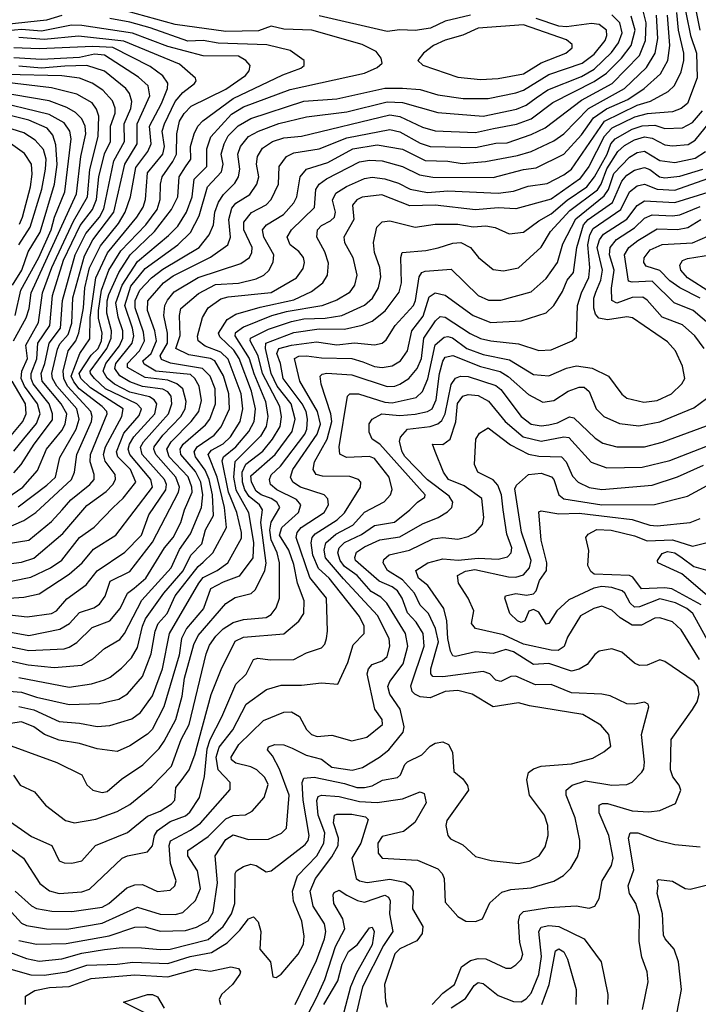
# Model space of a CAD drawing. Extents: x 1308313 to 1441400, y 959662 to 1036319.
# Tile 517 of 656: x 1396168 to 1398858, y 986436 to 990337. Entities that reach past the tile are written whole.
import ezdxf

# ---------------------------------------------------------------- set-up
doc = ezdxf.new("R2010")
doc.units = 0

msp = doc.modelspace()

# ---------------------------------------------------------------- linework, layer by layer
at = {"layer": '0CON10XD'}
for points in [[(1398792.3, 990445), (1398826.9, 990275), (1398850.2, 990205), (1398852.9, 990107.1), (1398815.3, 990005), (1398790, 989985), (1398755, 989972), (1398655, 989963.8), (1398605, 989951.1), (1398515, 989907), (1398485.2, 989874.8), (1398423.3, 989755), (1398387.4, 989705), (1398275, 989625.5), (1398135, 989587.8), (1398065, 989591.5), (1397975, 989584.2), (1397815, 989602.3), (1397715, 989599.5), (1397603.7, 989643.7), (1397525, 989634), (1397505, 989623.3), (1397487.7, 989602.3), (1397492.2, 989545), (1397452.5, 989475), (1397455.7, 989455), (1397488.1, 989395), (1397504.2, 989325), (1397495.3, 989285), (1397474.1, 989255), (1397424.6, 989225.4), (1397366.3, 989203.7), (1397225, 989179.7), (1397166.4, 989163.6), (1397055, 989119.2), (1397022.6, 989095), (1397021.4, 989085), (1397078.4, 988995), (1397096.3, 988935), (1397141.9, 988825), (1397152.3, 988765), (1397144.5, 988725.5), (1397122.9, 988687.1), (1397020.9, 988585), (1397015.6, 988525), (1397025, 988474.4), (1397074.9, 988385), (1397095.5, 988265), (1397092.7, 988205), (1397038.2, 988131.8), (1396975, 988108.8), (1396925, 988082.3), (1396897, 988005), (1396830, 987925), (1396809.6, 987885), (1396800, 987820), (1396739.1, 987615), (1396693.5, 987525), (1396675, 987506.5), (1396605, 987460.6), (1396555, 987437.8), (1396475, 987448.6), (1396405, 987469.6), (1396325, 987482.1), (1396267.3, 987505), (1396225, 987535.2), (1396175.8, 987555), (1396115, 987545.9)], [(1398865, 990296.2), (1398837, 990435)], [(1396105.4, 988044.6), (1396185, 988049.2), (1396245, 988062.9), (1396365, 988140.5), (1396416.5, 988185), (1396460.9, 988239.1), (1396549.7, 988295), (1396695.2, 988485), (1396688.4, 988515), (1396604.9, 988614.9), (1396598.9, 988635), (1396602.9, 988655), (1396620.1, 988685), (1396704.3, 988775), (1396711.5, 988815), (1396701.1, 988831.1), (1396683.1, 988843.1), (1396605, 988861.4), (1396543.7, 988893.7), (1396515, 988916.7), (1396499, 988945), (1396510, 988975), (1396563.3, 989045), (1396576.5, 989075), (1396577.1, 989105), (1396558.6, 989158.6), (1396549.6, 989215), (1396575.1, 989284.9), (1396635, 989379.6), (1396757.9, 989482.1), (1396795, 989518.9), (1396829.6, 989575), (1396851.5, 989635), (1396859.4, 989705), (1396909.4, 989755), (1396910.5, 989825), (1396926.5, 989873.5), (1397007.6, 989962.4), (1397055, 989992.2), (1397239.8, 990060.2), (1397535.2, 990124.8), (1397585, 990147.8), (1397604.2, 990165), (1397601.4, 990185), (1397581.2, 990211.2), (1397525, 990239.2), (1397326, 990295), (1397215, 990299.3), (1397165, 990312), (1397115, 990293.6), (1396985, 990290.4), (1396785, 990318.6), (1396555, 990381)], [(1396754.3, 989055), (1396753.5, 989095), (1396739.6, 989165), (1396743.6, 989205), (1396754.2, 989225.8), (1396780.6, 989259.4), (1396875, 989315.7), (1397045, 989371.6), (1397079.1, 989395), (1397088.9, 989415), (1397089.8, 989435), (1397056.7, 989505), (1397056.3, 989535), (1397086.8, 989573.2), (1397145, 989603.3), (1397165.2, 989624.8), (1397193.5, 989685), (1397196.2, 989755), (1397225.4, 989795), (1397255, 989809), (1397355, 989825.8), (1397465, 989868.6), (1397635, 989901.5), (1397675, 989892.7), (1397755, 989848.5), (1397794.9, 989834.9), (1397975, 989830.7), (1398055, 989847.3), (1398100.3, 989849.7), (1398195, 989881.7), (1398250.9, 989909.1), (1398395, 990017.9), (1398515.9, 990085), (1398625, 990195.8), (1398648.6, 990255), (1398651, 990325), (1398635, 990388.4)], [(1396335, 990353.7), (1396275, 990335.1), (1396115, 990318), (1396046.4, 990326.4), (1395955, 990350.9)], [(1395955, 987999.6), (1396198.5, 987971.5), (1396294.8, 987985.2), (1396313.8, 987995), (1396355, 988043.1), (1396431.3, 988098.7), (1396475, 988154), (1396585, 988227.6), (1396651.5, 988295), (1396679.5, 988375), (1396747.6, 988475), (1396750.5, 988495), (1396741.8, 988515), (1396653.6, 988615), (1396647.1, 988643), (1396658.7, 988665), (1396758.7, 988775), (1396771.8, 988815), (1396769.3, 988845), (1396755, 988862.9), (1396735, 988873), (1396655, 988883.6), (1396605, 988902.1), (1396565.5, 988925.5), (1396545.6, 988955), (1396549.3, 988975), (1396613.8, 989055), (1396620.8, 989085), (1396614.9, 989115), (1396585.6, 989205), (1396608.5, 989281.5), (1396665, 989351.9), (1396795.7, 989445), (1396845.8, 989494.2), (1396879.5, 989560.5), (1396913.3, 989675), (1396967.7, 989735), (1396974.1, 989765), (1396966.7, 989805), (1396978.5, 989845), (1396995, 989876.7), (1397033.6, 989916.4), (1397084.5, 989945.5), (1397295, 990014.2), (1397425, 990023.3), (1397615, 990065.2), (1397685.5, 990065.5), (1397755, 990061), (1397825, 990039.6), (1397925.2, 990024.8), (1398025, 990025.2), (1398135, 990047), (1398165, 990057.8), (1398265, 990120.3), (1398397.2, 990165), (1398445, 990200.7), (1398488.2, 990255), (1398495.1, 990275), (1398493.7, 990295), (1398465, 990318.3), (1398435, 990321.8), (1398335, 990309.1), (1398305, 990310.9), (1398215, 990341.8)], [(1395965, 987940.7), (1396205, 987897.2), (1396327.1, 987923), (1396365.6, 987944.4), (1396405, 987988.8), (1396462.4, 988007.6), (1396485, 988021.6), (1396507.1, 988052.9), (1396527.4, 988112.6), (1396605, 988150.5), (1396695, 988266.5), (1396798.3, 988465), (1396802.2, 988485), (1396787.7, 988525), (1396708.4, 988615), (1396699.7, 988635), (1396701.9, 988645), (1396735, 988690.9), (1396807.4, 988765), (1396824.6, 988795), (1396828.4, 988825), (1396815.5, 988875), (1396791.1, 988895), (1396755, 988908.6), (1396665, 988919.1), (1396595, 988958.8), (1396595.4, 988975), (1396643.4, 989025), (1396663.5, 989065), (1396658.6, 989098.6), (1396626.5, 989195), (1396625.9, 989225), (1396643.9, 989266.1), (1396690.2, 989315), (1396735, 989348.7), (1396879, 989435), (1396919.4, 989485), (1396936.8, 989525), (1396941.9, 989575), (1396955.8, 989614.2), (1396975.9, 989644.1), (1397021, 989689), (1397035.6, 989715), (1397041, 989745), (1397033.1, 989805), (1397042.9, 989835), (1397074.7, 989875), (1397114.9, 989895.1), (1397195, 989925.4), (1397305, 989951.8), (1397465, 989971.6), (1397625, 990011.8), (1397685, 990009.1), (1397825, 989969.3), (1398004.5, 989954.5), (1398137.1, 989982.9), (1398175, 989998.8), (1398215, 990028.2), (1398261.2, 990058.8), (1398395, 990111.9), (1398445, 990140.7), (1398513.4, 990206.6), (1398541.6, 990245), (1398555.9, 990285), (1398546.8, 990325), (1398515, 990356)], [(1396075, 988100.3), (1396212, 988128), (1396290.4, 988165), (1396335, 988195.3), (1396405, 988285.7), (1396463.8, 988326.2), (1396538.4, 988405), (1396578.6, 988441.4), (1396628.3, 988505), (1396607.4, 988555), (1396557.2, 988605), (1396552, 988625), (1396581.4, 988698.6), (1396641.4, 988768.6), (1396650.8, 988795), (1396632.4, 988815), (1396508.8, 988875), (1396464.9, 988915), (1396448.8, 988935), (1396448.1, 988945), (1396513.5, 989035), (1396531.3, 989075), (1396532.5, 989105), (1396513.4, 989175), (1396515, 989222.9), (1396521.1, 989248.9), (1396560.8, 989335), (1396606.7, 989405), (1396702.5, 989497.5), (1396770, 989585), (1396794.5, 989635), (1396800, 989715), (1396825, 989754), (1396847, 989785), (1396845.1, 989834.9), (1396859.4, 989885), (1396874.9, 989915.1), (1396893.9, 989936.1), (1397013.9, 990025), (1397211.2, 990118.8), (1397282.5, 990145), (1397295.7, 990155), (1397296, 990175), (1397240.8, 990215), (1397147.8, 990237.8), (1396955, 990244.3), (1396895, 990254.6), (1396835, 990251.8), (1396685, 990305.5), (1396605, 990327.4), (1396525, 990342.5)], [(1396135, 987852.4), (1396205, 987837.3), (1396345, 987844.8), (1396365, 987850.7), (1396395, 987869.7), (1396455, 987928.8), (1396525, 987955.7), (1396566.1, 988005), (1396595.6, 988065), (1396622.6, 988085), (1396668.6, 988125), (1396741.8, 988245), (1396776.4, 988285), (1396807.4, 988345), (1396821.3, 988395), (1396851.5, 988465), (1396850.8, 988485), (1396835.6, 988525.6), (1396760.5, 988605), (1396751.1, 988635), (1396768.2, 988665), (1396847.3, 988745), (1396878.4, 988785), (1396888.9, 988828.9), (1396879.7, 988885), (1396862.9, 988915), (1396845, 988931.9), (1396708, 988945), (1396662, 988972), (1396656.1, 988985), (1396689.1, 989015), (1396710.1, 989065), (1396704.2, 989105), (1396674.6, 989185), (1396676.3, 989223.7), (1396738.3, 989295), (1396777.1, 989322.9), (1396925, 989396.8), (1396992.6, 989445), (1397004.4, 989475), (1396997.6, 989545), (1397009.5, 989590.5), (1397025, 989610), (1397080, 989645), (1397108.1, 989685), (1397116.4, 989715), (1397106.7, 989765), (1397110.4, 989795), (1397131.2, 989828.8), (1397170.8, 989855), (1397215, 989869.7), (1397284.6, 989875.4), (1397635, 989960.7), (1397675, 989954.2), (1397765, 989911.1), (1397815, 989897.2), (1397975, 989890.5), (1398046.2, 989906.2), (1398136.5, 989923.5), (1398195, 989944.2), (1398281.5, 990008.5), (1398445, 990092.2), (1398494.2, 990125.8), (1398553.7, 990185), (1398591.1, 990235), (1398606.8, 990295), (1398591.3, 990351.3)], [(1396165, 987615.8), (1396225, 987602.9), (1396325, 987556.7), (1396405, 987550.7), (1396475, 987537), (1396525, 987540.2), (1396613.4, 987566.6), (1396647.5, 987592.5), (1396695, 987658.5), (1396734.2, 987765.8), (1396762.5, 987905), (1396878, 988105), (1396895, 988126.6), (1396950.8, 988155), (1396992.9, 988185), (1397046.9, 988283.1), (1397047.2, 988305), (1397028.7, 988385), (1396996.5, 988465), (1396970.8, 988589.2), (1396976.1, 988605), (1397025, 988644.9), (1397076.5, 988705), (1397097, 988745), (1397103, 988795), (1397086.7, 988865), (1397038.7, 988995), (1397017.2, 989027.2), (1396960.9, 989080.9), (1396955.8, 989095), (1396990.1, 989149.9), (1397025, 989170), (1397121.5, 989198.5), (1397255, 989227), (1397325, 989260), (1397370.3, 989295), (1397387.9, 989325), (1397392.6, 989372.6), (1397377.1, 989417.1), (1397345.9, 989475), (1397348.6, 989505), (1397365, 989522.4), (1397400.2, 989539.8), (1397415.6, 989555), (1397419.8, 989575), (1397408, 989622), (1397420.7, 989649.3), (1397463.2, 989676.8), (1397535, 989708), (1397565, 989713.2), (1397615, 989707), (1397669.9, 989689.9), (1397715.6, 989665.6), (1397785, 989652.8), (1397865, 989659.4), (1398065, 989650.4), (1398125, 989658), (1398182.8, 989677.2), (1398258.5, 989688.5), (1398325, 989721.9), (1398355.1, 989744.9), (1398485.5, 989934.5), (1398615, 989998.7), (1398667.6, 990015), (1398737.7, 990052.3), (1398763.5, 990076.5), (1398789.7, 990130.3), (1398800.3, 990175), (1398800.4, 990205), (1398779.3, 990295), (1398772.8, 990365)], [(1396895, 988188), (1396934.4, 988225), (1396988.5, 988325), (1396980.2, 988405), (1396951.4, 988525), (1396915.2, 988615), (1396928.4, 988631.6), (1396975, 988657), (1397003.9, 988685), (1397042.2, 988745), (1397053, 988795), (1397045.8, 988855), (1396995, 988991.6), (1396965, 989020), (1396903.3, 989043.3), (1396875.2, 989065.2), (1396873.2, 989083.2), (1396893.1, 989156.9), (1396915.3, 989195), (1396965, 989230.7), (1396995, 989239.6), (1397165, 989256.5), (1397265, 989314.2), (1397291.1, 989351.1), (1397297.4, 989375), (1397293.1, 989395), (1397275, 989418.1), (1397239.7, 989445), (1397228.1, 989475), (1397245.3, 989505), (1397336.9, 989593.1), (1397342.3, 989665), (1397355, 989685.8), (1397383.8, 989706.2), (1397515, 989773.5), (1397555, 989781), (1397605, 989777.9), (1397685.4, 989755.4), (1397752.6, 989722.6), (1397805, 989713.2), (1398045, 989711.6), (1398165, 989743.9), (1398215, 989750.5), (1398325, 989804.8), (1398395, 989880.7), (1398442.3, 989947.7), (1398493.9, 989983.9), (1398578.9, 990021.1), (1398643, 990065), (1398707.9, 990122.1), (1398736.8, 990175), (1398745.1, 990234.9), (1398734.9, 990354.9)], [(1397955, 990355.7), (1397855, 990330.7), (1397795.8, 990304.2), (1397735, 990294.8), (1397675, 990296.7), (1397625, 990290.2), (1397355, 990351.8)], [(1397922.5, 989767.5), (1398014.9, 989775.1), (1398140.5, 989799.5), (1398195, 989814.5), (1398285, 989857.5), (1398325, 989885.2), (1398423, 989985), (1398564.8, 990065), (1398652.1, 990147.9), (1398686.6, 990205), (1398697.8, 990262.2), (1398691.6, 990355)], [(1395865, 988146.8), (1396175, 988187.5), (1396225, 988203.9), (1396339, 988301), (1396435, 988412), (1396511.5, 988468.5), (1396537.8, 988495), (1396548.3, 988515), (1396547.2, 988535), (1396507.5, 988587.5), (1396501.1, 988615), (1396508.1, 988645), (1396572.7, 988765), (1396578.1, 988795), (1396448.6, 988878.6), (1396410.1, 988915), (1396403.6, 988935), (1396452.1, 989007.9), (1396478.8, 989035), (1396492.3, 989065), (1396494.7, 989095), (1396480.8, 989155), (1396480.1, 989185), (1396492.2, 989265), (1396522, 989345), (1396568.6, 989421.4), (1396667.7, 989525), (1396713.8, 989585), (1396725.7, 989625), (1396725.8, 989685), (1396732.8, 989715), (1396775.7, 989775), (1396789.3, 989805), (1396790.7, 989885), (1396802.2, 989935), (1396820, 989965), (1396848.4, 989995), (1396985, 990062.4), (1397063.6, 990116.4), (1397077.5, 990135), (1397082, 990155), (1397064, 990175), (1397035, 990192.9), (1396895, 990194), (1396755, 990231.5), (1396615, 990283.6), (1396415, 990314.5), (1396374.2, 990315), (1396255, 990292.3), (1396175, 990298.2), (1396035, 990284.5)], [(1397995, 990100), (1398065, 990103.7), (1398165, 990122.4), (1398235, 990166.5), (1398332.2, 990205), (1398357.3, 990225), (1398358.4, 990238.4), (1398335, 990257.5), (1398165, 990317.3), (1397985, 990303.6), (1397925, 990275.2), (1397855, 990256.1), (1397808.1, 990235), (1397769.2, 990205), (1397746.2, 990175), (1397766.4, 990156.4), (1397905, 990109.5), (1397995, 990100)], [(1396115, 988261.1), (1396205, 988274.7), (1396295, 988349), (1396336.8, 988395), (1396370.4, 988435), (1396446.7, 988495), (1396463.3, 988515), (1396463.9, 988535), (1396447.7, 988585), (1396448.4, 988615), (1396515.5, 988775), (1396513.9, 988785), (1396495.8, 988805), (1396404.7, 988875), (1396382.3, 988902.3), (1396373, 988925), (1396406.4, 989015), (1396447, 989073), (1396447.7, 989157.7), (1396469.9, 989315), (1396516.6, 989413.4), (1396632.3, 989555), (1396658.1, 989595), (1396667.3, 989625), (1396675, 989730.4), (1396735, 989804.2), (1396741.8, 989835), (1396733.5, 989895), (1396742.1, 989925), (1396785, 990013), (1396815, 990048.5), (1396861.5, 990085), (1396867.8, 990095), (1396865.6, 990105), (1396801.5, 990161.5), (1396581.5, 990251.5), (1396401.5, 990271.5), (1396265, 990259.2), (1396165, 990266.2)], [(1395985, 988266.9), (1396185, 988353.4), (1396232.6, 988385), (1396373.3, 988515), (1396385.2, 988544.8), (1396395.1, 988615), (1396453, 988745), (1396456, 988765), (1396450.4, 988785), (1396357.5, 988885), (1396343.4, 988915), (1396341.3, 988945), (1396361, 989025), (1396390.8, 989065), (1396403.3, 989096.7), (1396421, 989195), (1396426, 989275), (1396445.5, 989354.5), (1396489.2, 989440.8), (1396559.8, 989530.2), (1396586.7, 989575), (1396606.9, 989635), (1396628, 989752), (1396675.7, 989814.3), (1396689.7, 989845), (1396683.3, 989915), (1396730.7, 990005), (1396753.9, 990065), (1396755.1, 990085.1), (1396735.3, 990115), (1396685, 990151.2), (1396537.6, 990227.6), (1396458.9, 990231.1), (1396245, 990221.4), (1396145, 990225.6)], [(1396162.2, 988407.8), (1396276.6, 988493.4), (1396310.4, 988525), (1396327.5, 988602.5), (1396392.1, 988715), (1396403.6, 988755), (1396394.9, 988795), (1396316, 988885), (1396298.2, 988915), (1396296.4, 988935), (1396317.6, 989032.4), (1396327.5, 989052.5), (1396360.1, 989089.9), (1396375.5, 989135), (1396379.6, 989235), (1396425, 989401), (1396458.6, 989465), (1396541.9, 989575), (1396584.6, 989765), (1396633.8, 989845), (1396633.8, 989925), (1396652.6, 989965), (1396683.8, 990035), (1396677.3, 990075), (1396639.5, 990109.5), (1396505, 990196.2), (1396465, 990200.1), (1396405, 990187.8), (1396255, 990179.6), (1396145, 990186.6)], [(1396078.3, 988415), (1396180.8, 988485), (1396239, 988551), (1396274.2, 988635), (1396335, 988710.2), (1396348.4, 988735), (1396354.9, 988775), (1396332.1, 988815), (1396257.6, 988905), (1396252.9, 988935), (1396267.9, 988975), (1396285.5, 989055), (1396329.9, 989115), (1396338.4, 989225), (1396387.9, 989405), (1396430, 989490), (1396484.2, 989555), (1396502, 989588), (1396541.5, 989778.5), (1396584, 989855), (1396582.2, 989925), (1396608.7, 989985), (1396612.9, 990012.9), (1396604.2, 990044.2), (1396589.2, 990065), (1396505, 990133), (1396435.1, 990155.1), (1396346.7, 990153.3), (1396255, 990145.7), (1396165, 990152.9)], [(1396145, 988627.6), (1396185, 988677), (1396235, 988737.7), (1396249, 988775), (1396239.2, 988815), (1396187.4, 988885), (1396174.1, 988915), (1396176.7, 988945), (1396199.6, 988995), (1396192.2, 989047.8), (1396242.4, 989137.6), (1396259, 989255), (1396295.3, 989355), (1396381.3, 989538.7), (1396436.6, 989635), (1396446.2, 989743.8), (1396479.2, 989875), (1396481.8, 989955), (1396472.7, 989982.7), (1396455, 990007.3), (1396395, 990041.8), (1396295, 990067.4), (1396005, 990101)], [(1396145, 988542.5), (1396174.9, 988575.1), (1396225.1, 988655), (1396298.7, 988751.3), (1396298.5, 988775), (1396285.1, 988815), (1396221.7, 988895), (1396213.3, 988915), (1396213.3, 988935), (1396236.2, 988993.8), (1396240.7, 989055), (1396287.2, 989125), (1396298.6, 989245), (1396342.4, 989385), (1396408, 989522), (1396457.1, 989585), (1396473.3, 989625), (1396482, 989715), (1396504.8, 989805.2), (1396527.6, 989855), (1396528.5, 989915), (1396546.2, 989966.2), (1396546.8, 989986.8), (1396535.9, 990015.9), (1396498.5, 990058.5), (1396456.1, 990086.1), (1396405, 990105.4), (1396335, 990114.9), (1396115, 990120.2)], [(1396144.3, 989065), (1396194.7, 989155.3), (1396206.6, 989193.4), (1396214.1, 989255), (1396393.3, 989646.7), (1396410.2, 989795), (1396431.1, 989885), (1396428.3, 989915), (1396414.9, 989944.9), (1396389, 989969), (1396355, 989989.8), (1396285.8, 990015.8), (1396012.2, 990062.2)], [(1396150.7, 989165), (1396172.3, 989265), (1396243.7, 989395), (1396293, 989505), (1396305.8, 989554.2), (1396347.8, 989655), (1396372, 989865), (1396367.4, 989895), (1396345, 989928.4), (1396285, 989961.6), (1396045, 990019.2)], [(1396139.3, 989285), (1396177.5, 989345), (1396202.2, 989417.8), (1396248.9, 989495), (1396306.1, 989685), (1396316.6, 989763.4), (1396311.7, 989841.7), (1396299.8, 989879.8), (1396276.9, 989906.9), (1396205, 989938.6), (1396035, 989980.8)], [(1396075, 987481.7), (1396315, 987394.7), (1396414.4, 987345), (1396435, 987305.7), (1396458.6, 987285), (1396495, 987275.3), (1396515, 987279.4), (1396572.1, 987327.9), (1396656, 987385), (1396720.6, 987449.4), (1396740.8, 987479.2), (1396787.8, 987565), (1396812.9, 987657.1), (1396822.1, 987727.9), (1396857.9, 987862.1), (1396875, 987897.5), (1396985, 988024.1), (1397021.9, 988048.1), (1397085.6, 988064.4), (1397101.5, 988078.5), (1397118.4, 988111.6), (1397140.2, 988155), (1397145.4, 988184.6), (1397124.5, 988345), (1397130, 988395), (1397118.2, 988415), (1397078.1, 988448.1), (1397060.5, 988475), (1397051.2, 988505), (1397049.7, 988545), (1397065, 988576.1), (1397132, 988628), (1397170.1, 988675), (1397200.7, 988725), (1397206, 988764), (1397199.5, 988805), (1397130.3, 988935), (1397114, 989005), (1397081.8, 989065), (1397083.1, 989075), (1397155, 989111.7), (1397245, 989141.9), (1397295, 989152.2), (1397378.8, 989155), (1397445, 989165.1), (1397535, 989206.5), (1397566.2, 989233.8), (1397590.9, 989275), (1397599, 989319), (1397596.2, 989355), (1397573.9, 989415), (1397570, 989455), (1397583.8, 989515), (1397604.3, 989535.7), (1397635, 989540.7), (1397735, 989515.2), (1397815, 989527.3), (1397905, 989526.8), (1397965, 989517), (1398015, 989520.4), (1398053.2, 989513.2), (1398108.4, 989488.4), (1398165, 989494.8), (1398225, 989540), (1398275, 989568.6), (1398338, 989622), (1398416.2, 989675), (1398445.6, 989714.4), (1398496, 989805), (1398510.4, 989845), (1398527.6, 989865), (1398595, 989903), (1398635, 989916.1), (1398685, 989919.9), (1398725, 989906.3), (1398795, 989909.3), (1398835, 989930), (1398873.6, 989976.4)], [(1396143.8, 987343.8), (1396170.5, 987305), (1396227.6, 987277.6), (1396270.6, 987225), (1396350, 987165), (1396385, 987155.8), (1396470.7, 987169.3), (1396555, 987199.5), (1396605, 987228), (1396691.5, 987298.5), (1396770.3, 987379.7), (1396808.9, 987485), (1396839.9, 987545), (1396906.9, 987825), (1396920.8, 987859.2), (1396945.2, 987895), (1396975, 987923.4), (1397015, 987948.7), (1397055, 987960.6), (1397145, 987968.3), (1397165, 987980), (1397185, 988006.4), (1397198.1, 988045), (1397198.2, 988185), (1397189.2, 988225), (1397165, 988275.8), (1397159.1, 988315), (1397165, 988346.4), (1397199.6, 988405), (1397188, 988425), (1397165, 988440.2), (1397125, 988455.1), (1397105, 988469.7), (1397087.1, 988505), (1397085, 988529.6), (1397181.2, 988615), (1397248.3, 988705), (1397259.5, 988755), (1397243.7, 988815), (1397189.2, 988885), (1397165.1, 988935), (1397142.3, 989035), (1397144.2, 989055), (1397255, 989098), (1397355, 989111.9), (1397455, 989111.5), (1397525, 989126.3), (1397565, 989142.7), (1397616.6, 989183.4), (1397672.5, 989257.5), (1397680.9, 989295), (1397678.6, 989395), (1397684.7, 989415.3), (1397777.8, 989422.2), (1397826.5, 989433.5), (1397885, 989451.9), (1397916, 989455), (1397955.2, 989435.2), (1397987.1, 989395), (1398045, 989347.9), (1398085, 989342.2), (1398145.6, 989354.4), (1398235, 989436.5), (1398272.4, 989497.6), (1398348.6, 989581.4), (1398457.5, 989662.5), (1398472.4, 989685), (1398495, 989746), (1398539.1, 989815), (1398565, 989839), (1398605, 989861.2), (1398645, 989872.6), (1398675, 989868), (1398725, 989842), (1398755, 989836.9), (1398817, 989843), (1398845, 989859.8), (1398918.7, 989951.3)], [(1396164.4, 989445), (1396209.6, 989515), (1396256.1, 989666.1), (1396270.7, 989745), (1396273.2, 989785), (1396262.5, 989822.5), (1396229.8, 989859.8), (1396185, 989889.3), (1396045, 989932.6)], [(1396167.6, 989527.6), (1396180.1, 989555), (1396211.1, 989675), (1396217.3, 989725), (1396214.8, 989765), (1396187.2, 989807.2), (1396122.6, 989852.6)], [(1396165, 987730.4), (1396365, 987693), (1396453.6, 987706.4), (1396505, 987721.9), (1396527.4, 987732.6), (1396571.4, 987768.6), (1396610.9, 987809.1), (1396635, 987850.4), (1396654.6, 987935), (1396667.1, 987962.9), (1396739.2, 988065), (1396816.2, 988153.8), (1396847.2, 988215), (1396889.7, 988260.3), (1396905, 988315.4), (1396936.7, 988373.3), (1396933, 988455), (1396919.2, 988515), (1396902.9, 988552.9), (1396865.3, 988605), (1396859.8, 988625), (1396872, 988645), (1396938.6, 988691.4), (1396966.5, 988723.5), (1397000, 988795), (1396997.3, 988855), (1396976.5, 988926.5), (1396941.9, 988985), (1396924.5, 988994.5), (1396838.9, 989008.9), (1396787.7, 989035), (1396804.3, 989085.7), (1396801.7, 989165), (1396807.5, 989192.5), (1396877.6, 989252.4), (1396945, 989287.9), (1397035, 989293.4), (1397105, 989311.1), (1397135.5, 989325), (1397156.3, 989343.7), (1397173, 989377), (1397175.7, 989405), (1397136.2, 989475), (1397130.7, 989505), (1397146.7, 989525), (1397213.2, 989565), (1397255, 989611.1), (1397266.9, 989635), (1397280.2, 989715), (1397305, 989744.3), (1397389.1, 989770.9), (1397489.2, 989825), (1397585, 989841.9), (1397685, 989824.8), (1397775, 989779.7), (1397865, 989776.4), (1397922.5, 989767.5)], [(1396119, 987169), (1396215, 987101.1), (1396295.2, 987065.2), (1396325, 987004.5), (1396345, 986996.4), (1396375, 986995.5), (1396415, 987004.5), (1396468.2, 987065), (1396595, 987116.5), (1396675, 987181.7), (1396725, 987202), (1396769.5, 987230.5), (1396782.8, 987245), (1396787.7, 987295), (1396808.5, 987321.5), (1396840.5, 987365), (1396862.7, 987425), (1396926.7, 987663.4), (1396966.8, 987763.2), (1397022.6, 987875), (1397055, 987890.8), (1397215, 987904.3), (1397275, 987954.5), (1397294.1, 987985), (1397295.3, 988035), (1397269.6, 988105), (1397255, 988178.8), (1397234.9, 988235), (1397198.4, 988295), (1397206.9, 988325), (1397273.9, 988385), (1397282.9, 988415), (1397265, 988436.4), (1397187.9, 988475), (1397162, 988495), (1397158.7, 988515), (1397165.6, 988534.4), (1397201.7, 988568.3), (1397297.8, 988695), (1397306.4, 988715), (1397309.4, 988755), (1397303.2, 988785), (1397287.8, 988815), (1397212.9, 988915), (1397202, 988975), (1397187.1, 989015), (1397195.1, 989034.9), (1397245, 989047.9), (1397345, 989061), (1397425, 989048.4), (1397495, 989057.3), (1397575, 989049.5), (1397605, 989055.3), (1397620.7, 989069.3), (1397656, 989125), (1397729.4, 989205), (1397737.5, 989225), (1397751.1, 989318.9), (1397761.8, 989335), (1397775, 989340.2), (1397878.9, 989348.9), (1397985, 989244.3), (1398026.3, 989226.3), (1398075, 989226.1), (1398195, 989258.8), (1398255, 989311.3), (1398300, 989375), (1398321.1, 989448.9), (1398371.9, 989548.1), (1398485, 989638.7), (1398501.4, 989665), (1398522.7, 989727.3), (1398585, 989792.4), (1398615, 989811.4), (1398645, 989816.4), (1398705, 989779.1), (1398765, 989771.4), (1398845, 989788.4), (1398885.7, 989814.3)], [(1396075, 987093.7), (1396182.9, 987015), (1396248.7, 986915), (1396286.4, 986886.4), (1396325, 986875.6), (1396415, 986882), (1396445, 986892.1), (1396575, 987014.6), (1396595, 987024.1), (1396675, 987040), (1396695, 987064.4), (1396702.6, 987105), (1396714.3, 987125), (1396765, 987160), (1396825, 987182.3), (1396842.9, 987197.1), (1396881.4, 987255), (1396901, 987339), (1396911.6, 987448.4), (1396923.6, 987485), (1396969.6, 987575), (1397025, 987704.6), (1397065.5, 987744.5), (1397095, 987801.8), (1397112.2, 987807.7), (1397160.8, 987800.9), (1397255, 987802.9), (1397305, 987828.9), (1397365, 987847.9), (1397377.6, 987862.4), (1397384.3, 987885.7), (1397388.8, 987915), (1397384.3, 988045), (1397317.8, 988127.8), (1397263.8, 988285), (1397268.3, 988305), (1397284.3, 988325), (1397374.7, 988385), (1397392.4, 988415), (1397389.1, 988439.1), (1397375, 988454.6), (1397281.4, 988485), (1397251, 988505), (1397241, 988525), (1397251.3, 988555), (1397346.9, 988695), (1397360.3, 988735), (1397347.9, 988785), (1397278.7, 988905), (1397257.8, 988995), (1397275, 989004), (1397305, 989005.4), (1397365, 988997.8), (1397485, 988995.2), (1397528.7, 988981.3), (1397575, 988962.8), (1397605, 988959), (1397645, 988965.7), (1397678.1, 988985), (1397705.1, 989024.9), (1397722.4, 989105), (1397767.4, 989162.6), (1397791.1, 989238.9), (1397815, 989255.2), (1397855, 989245.7), (1397965, 989164.8), (1398035, 989137), (1398155, 989144.3), (1398255, 989175.4), (1398284.7, 989205), (1398319.3, 989260.7), (1398337.5, 989305), (1398363.3, 989335), (1398376.5, 989435), (1398403, 989525), (1398421.7, 989545), (1398517.2, 989612.8), (1398555, 989697.4), (1398575, 989721.5), (1398605, 989740.8), (1398645, 989751.8), (1398665, 989744.1), (1398704.4, 989714.4), (1398725, 989710.5), (1398785, 989716.9), (1398875, 989745.4)], [(1396151.1, 986885), (1396215, 986826.8), (1396235.5, 986815.5), (1396295.2, 986804.8), (1396375, 986804.5), (1396495, 986821.5), (1396521.6, 986835), (1396592.6, 986897.4), (1396625, 986910), (1396655, 986910.3), (1396715, 986883.5), (1396765, 986888.9), (1396782.9, 986905), (1396788.4, 986925), (1396765.8, 986994.2), (1396761.3, 987065), (1396765.8, 987084.2), (1396845, 987126), (1396885, 987154.1), (1397002.2, 987287.7), (1397002.8, 987315), (1396954.9, 987365), (1396946.4, 987415), (1396959.4, 987455), (1397013.2, 987523.2), (1397065.8, 987625), (1397145.9, 987684.1), (1397205, 987700.2), (1397285, 987701.2), (1397365, 987710.3), (1397428.8, 987705), (1397469.2, 987790.8), (1397489.7, 987860.2), (1397534.1, 987905.9), (1397533.3, 987935), (1397515, 987972.2), (1397395.2, 988125), (1397352.4, 988162.4), (1397329.7, 988215), (1397324.1, 988265), (1397327.4, 988285), (1397339.4, 988300.6), (1397426.5, 988355), (1397455, 988383.2), (1397518.8, 988485), (1397520.5, 988505), (1397510.8, 988515), (1397476.8, 988526.8), (1397368.4, 988528.4), (1397342.7, 988535), (1397331.7, 988555), (1397336.3, 988585), (1397386.4, 988675), (1397405.5, 988745), (1397401.9, 988775), (1397362.8, 988892.8), (1397359.7, 988925), (1397366.6, 988933.4), (1397385, 988937.3), (1397485, 988929.7), (1397625, 988883.4), (1397654.8, 988885.2), (1397675, 988893.5), (1397710.5, 988915), (1397743, 988955), (1397760.1, 988995), (1397769.6, 989075), (1397815.8, 989144.1), (1397835, 989160.7), (1397855, 989158.5), (1397954, 989094), (1397995, 989074.2), (1398035, 989064.5), (1398145, 989053.1), (1398225, 989026.6), (1398275, 989029.7), (1398358, 989065), (1398375, 989080), (1398379, 989205), (1398394.8, 989255), (1398424, 989316), (1398427.8, 989355), (1398419.2, 989445), (1398427.8, 989485), (1398440.7, 989509.3), (1398551.2, 989585), (1398584.5, 989655), (1398615, 989678.6), (1398645, 989684.9), (1398695, 989665.6), (1398765, 989661.5), (1398895, 989707.4)], [(1396095, 986845.7), (1396175, 986758.1), (1396195, 986748.9), (1396275, 986735.8), (1396355, 986733.6), (1396495, 986757.4), (1396635, 986820.5), (1396725, 986793), (1396785, 986792.5), (1396815, 986799.5), (1396865, 986847.7), (1396885.5, 986894.5), (1396873.2, 986965), (1396834.8, 987025), (1396834.8, 987045.2), (1396915, 987101.7), (1396985, 987171.2), (1397015, 987184.8), (1397063.7, 987186.4), (1397089, 987201), (1397137.6, 987255), (1397153.1, 987306.9), (1397139.7, 987335), (1397108.2, 987365), (1397085, 987377.5), (1397025, 987391.2), (1397008.1, 987405), (1397006.5, 987415), (1397036.3, 987465), (1397135, 987560.8), (1397215, 987594.2), (1397245.2, 987595.2), (1397277, 987577), (1397304.6, 987524.6), (1397325, 987504.8), (1397347.7, 987497.7), (1397405, 987502.9), (1397485, 987480.2), (1397543.5, 987495), (1397606.1, 987545), (1397605.3, 987565), (1397575.3, 987605), (1397545.2, 987745), (1397551.1, 987765), (1397565, 987782.5), (1397605, 987796.5), (1397625, 987813.8), (1397635.6, 987855), (1397632.1, 987885), (1397586.7, 987976.8), (1397452.2, 988122.2), (1397380.8, 988205), (1397374.6, 988235), (1397381.5, 988265), (1397421.3, 988298.7), (1397489, 988335), (1397535, 988386.4), (1397613.1, 988426.9), (1397637.8, 988455), (1397644.8, 988475.2), (1397632.3, 988525), (1397575, 988598.3), (1397555, 988606.8), (1397463.2, 988603.2), (1397436.4, 988616.4), (1397434.4, 988645), (1397466.9, 988845), (1397476.2, 988855), (1397511.2, 988855), (1397615, 988822.4), (1397645, 988819.2), (1397739.5, 988840.5), (1397765, 988864.6), (1397786.1, 988913.9), (1397815, 989048.8), (1397851.1, 989078.9), (1397865, 989082.2), (1397883.9, 989076.1), (1397940, 989035), (1398005, 989011.2), (1398109.9, 988989.9), (1398205, 988931.9), (1398265, 988925.7), (1398335, 988956.9), (1398375, 988965.6), (1398436.5, 988956.5), (1398501.2, 988925), (1398555, 988853.1), (1398575, 988837.3), (1398641.2, 988821.2), (1398695, 988829), (1398751.1, 988855), (1398792.1, 988895), (1398803.8, 988915), (1398795, 988964), (1398766.7, 989025), (1398735, 989060.9), (1398596.2, 989156.2), (1398575, 989159.3), (1398497.6, 989147.6), (1398463.8, 989155), (1398450.2, 989170.2), (1398443.8, 989193.8), (1398444, 989234), (1398452, 989258), (1398471.5, 989305), (1398478.1, 989345), (1398456.8, 989435), (1398465.5, 989464.5), (1398482, 989488), (1398575, 989546.8), (1398615, 989601), (1398645, 989619.8), (1398765, 989613.4), (1398896.4, 989653.6)], [(1398880.9, 989035), (1398843.4, 989085), (1398795, 989128.6), (1398715, 989158.4), (1398655, 989225.8), (1398637.5, 989237.5), (1398595.9, 989235.9), (1398535, 989214.5), (1398514.8, 989224.8), (1398513.4, 989273.4), (1398523.6, 989345), (1398505.6, 989405), (1398508.2, 989435), (1398533.2, 989466.8), (1398605, 989512.5), (1398645, 989550.2), (1398675, 989564.5), (1398755, 989560.4), (1398785, 989564.6), (1398865, 989597.1)], [(1398935, 989101.3), (1398837.2, 989185), (1398762.4, 989215), (1398675, 989301.6), (1398595, 989297.3), (1398581.4, 989301.4), (1398565.6, 989405), (1398581.9, 989435), (1398617.4, 989462.6), (1398695, 989508.1), (1398775, 989506), (1398815.5, 989514.4), (1398867.1, 989545)], [(1398865, 989234.3), (1398785, 989274.2), (1398745, 989303), (1398705, 989343.4), (1398651.1, 989361.1), (1398642.4, 989375), (1398643.5, 989393.5), (1398667.2, 989425), (1398715, 989445.9), (1398835, 989453.5), (1398895, 989479.4)], [(1398906.6, 989256.6), (1398814.4, 989315), (1398788.8, 989345), (1398784.8, 989365.2), (1398795, 989382.5), (1398815, 989391), (1398913.6, 989406.4)], [(1396015, 987822.4), (1396201.7, 987781.7), (1396305, 987770.6), (1396415, 987779.3), (1396458.2, 987805), (1396505, 987845.4), (1396565, 987881.9), (1396584.2, 987905), (1396652, 988038), (1396768.9, 988165), (1396802.1, 988237.9), (1396845, 988299.7), (1396888.6, 988405), (1396894.7, 988455), (1396885.7, 988505), (1396865, 988546.7), (1396807.6, 988615), (1396804.9, 988635), (1396816.7, 988655), (1396905, 988732.5), (1396922.4, 988755), (1396943.7, 988815), (1396943, 988875), (1396922.7, 988925), (1396892.5, 988955), (1396765.8, 988975.8), (1396730.8, 988990.8), (1396724.7, 989005), (1396754.3, 989055)], [(1396165, 986689.5), (1396234.8, 986674.8), (1396352.5, 986677.5), (1396522.5, 986707.5), (1396625, 986742.4), (1396665, 986743.8), (1396725, 986726.5), (1396825, 986728), (1396868.8, 986741.2), (1396915, 986766.4), (1396935, 986800.8), (1396952.6, 986917.4), (1396943.6, 987025), (1396985, 987089.1), (1397015, 987108.1), (1397075, 987089.4), (1397155, 987091.1), (1397206, 987114), (1397226.2, 987133.8), (1397236, 987265), (1397197.8, 987367.8), (1397170.4, 987420.4), (1397150.6, 987445), (1397155, 987456.7), (1397180, 987465), (1397215, 987464.7), (1397248.6, 987451.4), (1397303, 987423), (1397365, 987407.4), (1397405, 987375.9), (1397486.2, 987363.8), (1397527.5, 987375), (1397594, 987415), (1397630.9, 987445), (1397687.9, 987515), (1397692.4, 987535), (1397676.3, 987605), (1397635.4, 987665.4), (1397627.8, 987695), (1397634.6, 987715.4), (1397687.4, 987785), (1397705.9, 987855), (1397697.7, 987905), (1397622.9, 988025), (1397599.2, 988049.2), (1397561.4, 988071.4), (1397505.3, 988135.3), (1397455, 988171.4), (1397438.3, 988195), (1397429.7, 988225), (1397434.5, 988245), (1397455, 988266.3), (1397523, 988297), (1397575, 988333.8), (1397653.3, 988346.7), (1397715, 988394.7), (1397744.3, 988425.7), (1397774.5, 988445), (1397775.3, 988455), (1397595, 988654.8), (1397564.6, 988675), (1397553.5, 988703.5), (1397553.9, 988736.1), (1397565.2, 988754.8), (1397604, 988776), (1397675, 988768.9), (1397735, 988774), (1397785.1, 988784.9), (1397802.5, 988795), (1397819, 988831), (1397832.1, 988935), (1397845, 988983.9), (1397855, 988999.8), (1397885, 989006.8), (1397995, 988962.6), (1398072.8, 988942.8), (1398103.5, 988923.5), (1398185, 988851.9), (1398242, 988822), (1398285, 988827.8), (1398342.1, 988865), (1398385, 988881.6), (1398405, 988881.1), (1398424.5, 988864.5), (1398452.6, 988795), (1398483.8, 988765), (1398545, 988737.7), (1398621.7, 988728.3), (1398705, 988744.3), (1398840.3, 988799.7), (1398915, 988854.6)], [(1396131.8, 986641.8), (1396195, 986617.1), (1396245, 986607.4), (1396335, 986616.8), (1396415, 986638.8), (1396505, 986653.3), (1396575, 986661.8), (1396650.6, 986660.6), (1396725, 986652.8), (1396765, 986654.9), (1396915, 986692.6), (1396975.1, 986744.9), (1397007.7, 986795), (1397020.4, 986835), (1397021.9, 986955), (1397027.2, 986965), (1397055, 986982.5), (1397085, 986990.8), (1397105, 986986.4), (1397145, 986961.2), (1397165, 986964.5), (1397300.2, 987069.8), (1397311.5, 987085), (1397315.4, 987105), (1397291.8, 987245), (1397287.3, 987315), (1397295, 987331.6), (1397335, 987336.2), (1397455, 987311.4), (1397504.6, 987294.6), (1397535, 987295.2), (1397565, 987301.5), (1397606.3, 987323.7), (1397665.2, 987334.8), (1397677.2, 987345), (1397694.2, 987385.8), (1397705, 987396.7), (1397761.8, 987425), (1397795, 987459.1), (1397815, 987470.8), (1397845, 987475.5), (1397867.5, 987465), (1397883.6, 987435), (1397889.1, 987359.1), (1397925, 987329.4), (1397943.1, 987303.1), (1397947.2, 987285), (1397860.5, 987165), (1397857.3, 987145), (1397865.6, 987105), (1397875, 987092.2), (1397925, 987067.9), (1397975, 987022.1), (1398036.5, 987006.5), (1398145, 986994.7), (1398187.1, 987002.9), (1398226.4, 987025), (1398250.4, 987059.6), (1398262.4, 987105), (1398261.2, 987145), (1398247.6, 987185), (1398189.2, 987265), (1398177.8, 987325), (1398185.3, 987354.7), (1398205, 987369.6), (1398235, 987380), (1398355, 987389.2), (1398439, 987411), (1398483.3, 987436.7), (1398510.8, 987459.2), (1398503.2, 987505), (1398471.5, 987541.5), (1398400, 987585), (1398188.8, 987618.8), (1398145, 987631.2), (1398045, 987614.8), (1397961.4, 987665), (1397905, 987679), (1397855, 987676.1), (1397795, 987650.4), (1397755, 987654), (1397734.1, 987665), (1397723.7, 987675), (1397718, 987698), (1397770.9, 987855), (1397766.8, 987905), (1397740, 987950), (1397705, 987987.4), (1397684.5, 988045), (1397665, 988074.8), (1397645, 988090.5), (1397592.3, 988112.3), (1397499.8, 988195), (1397496.3, 988206.4), (1397502.7, 988227.3), (1397535, 988249.2), (1397595, 988276.7), (1397675, 988288.3), (1397765, 988339.4), (1397826.5, 988365), (1397863.3, 988386.7), (1397881.2, 988405), (1397885.4, 988425), (1397869.8, 988449.8), (1397784.5, 988514.5), (1397695, 988607.1), (1397683.8, 988625), (1397674, 988666), (1397677.1, 988682.9), (1397705.3, 988714.7), (1397795, 988725.2), (1397825, 988735.9), (1397840.9, 988749.1), (1397854.9, 988775.1), (1397878.7, 988891.3), (1397895, 988916.8), (1397915.2, 988924.8), (1397945, 988922.9), (1398055, 988887.9), (1398075, 988871.7), (1398155.2, 988765), (1398195, 988735.2), (1398235, 988728), (1398265, 988731.4), (1398299.5, 988740.5), (1398346.6, 988763.4), (1398365, 988759.4), (1398449.4, 988679.4), (1398479.9, 988659.9), (1398535, 988644.4), (1398645, 988645.2), (1398715, 988662.9), (1398915, 988736.7)], [(1396135, 988689.3), (1396180.8, 988745), (1396193.4, 988775), (1396191.5, 988815), (1396138.2, 988905)], [(1396115, 986581.2), (1396212.9, 986553), (1396265, 986551.5), (1396355, 986564.3), (1396435, 986591.4), (1396555, 986595.4), (1396616.3, 986603.7), (1396755, 986597.6), (1396844.5, 986625.6), (1396928.4, 986641.6), (1396990.6, 986679.4), (1397040.5, 986729.5), (1397075, 986774.6), (1397095, 986782.9), (1397113.2, 986763.2), (1397123.8, 986725), (1397120.3, 986655), (1397162.5, 986605), (1397171.2, 986545), (1397185, 986542), (1397205, 986555.7), (1397271.8, 986635), (1397292.8, 986675), (1397296.3, 986706.3), (1397286.1, 986765), (1397254.1, 986845), (1397249, 986885), (1397269, 986945), (1397345.6, 987025), (1397374.2, 987075), (1397377, 987115), (1397351.5, 987185), (1397345.8, 987244.2), (1397351.1, 987258.9), (1397364.8, 987265.2), (1397435, 987259.4), (1397515, 987239.3), (1397585, 987235.4), (1397685, 987249.8), (1397755, 987278.2), (1397771.5, 987271.5), (1397779.7, 987235), (1397733.8, 987156.1), (1397689, 987121), (1397605, 987101.2), (1397587.8, 987075), (1397589.3, 987035), (1397605.3, 987015.3), (1397745, 987007.7), (1397825, 986973.2), (1397843.2, 986955), (1397850.9, 986935), (1397855, 986841.2), (1397905, 986783.8), (1397935.9, 986765.9), (1397975, 986764.3), (1398002, 986775), (1398031.5, 986838.5), (1398079.4, 986880.6), (1398115, 986890.5), (1398195, 986897.4), (1398285, 986924.1), (1398323.4, 986946.6), (1398352.9, 986975), (1398379.1, 987020.9), (1398388.5, 987055), (1398388, 987085), (1398370.3, 987175), (1398333.9, 987265), (1398333.8, 987285), (1398358.2, 987305), (1398411.1, 987321.1), (1398515, 987304.8), (1398575, 987307.5), (1398595, 987316.7), (1398633.6, 987356.4), (1398641.2, 987368.8), (1398644.1, 987395), (1398633.1, 987505), (1398661.2, 987615), (1398658.8, 987625), (1398643.9, 987633.9), (1398605, 987625.6), (1398575, 987627.3), (1398508.2, 987658.2), (1398475, 987665.4), (1398355, 987670.5), (1398275, 987703.9), (1398212.1, 987702.1), (1398135, 987736.5), (1398115, 987735.2), (1398075, 987714.7), (1398055, 987720.4), (1398030.9, 987745), (1398005, 987754.2), (1397845, 987733.8), (1397805, 987735.4), (1397798.1, 987745), (1397797.2, 987765), (1397827.6, 987872.4), (1397815.6, 987925.6), (1397788.9, 987985), (1397755, 988018.1), (1397732.3, 988065), (1397685, 988118.5), (1397626.2, 988155), (1397608.8, 988185), (1397611.5, 988198.5), (1397633.1, 988216.9), (1397713.3, 988235), (1397805, 988280.4), (1397845, 988285.2), (1397905, 988278.4), (1397945, 988289.2), (1397975.2, 988304.8), (1398002.4, 988337.6), (1398007.5, 988365), (1398000.1, 988440.1), (1397930.2, 988490.2), (1397867.8, 988515), (1397848.3, 988545), (1397815, 988626.5), (1397804.4, 988655.6), (1397845, 988653.7), (1397874.8, 988675.2), (1397896.6, 988743.4), (1397903.1, 988816.9), (1397924.6, 988845.4), (1397945, 988852), (1397985, 988847.9), (1398025.6, 988825.6), (1398092.5, 988745), (1398163.4, 988685), (1398235, 988666.9), (1398325, 988684.4), (1398345, 988681.3), (1398433.6, 988583.6), (1398495, 988561.9), (1398635, 988564.8), (1398745, 988590.6), (1398935, 988664.8)], [(1397803.3, 986435), (1397845, 986480), (1397891.6, 986515), (1397918.8, 986585), (1397955, 986609.8), (1397985, 986617.6), (1398016, 986616), (1398095, 986578.8), (1398115, 986580), (1398135, 986592.2), (1398155.7, 986614.3), (1398162, 986635), (1398151, 986681), (1398144.8, 986764.8), (1398150.3, 986789.7), (1398165, 986803.7), (1398265, 986819.3), (1398374.2, 986825.8), (1398425, 986816.7), (1398448, 986825), (1398464.6, 986855.4), (1398476.4, 986925), (1398513.4, 986986.6), (1398520.5, 987015), (1398503.2, 987105), (1398464.8, 987195), (1398465.3, 987224.7), (1398478.1, 987231.9), (1398498.3, 987231.7), (1398595, 987202.9), (1398661.5, 987198.5), (1398705, 987204.6), (1398767.8, 987232.2), (1398787.8, 987285), (1398782.2, 987305), (1398756.9, 987336.9), (1398747.6, 987365), (1398750.3, 987485), (1398835, 987603.9), (1398853.3, 987635), (1398861.6, 987665), (1398855.3, 987695), (1398841.1, 987715), (1398725, 987793.8), (1398705, 987800.4), (1398655, 987779.6), (1398625, 987778), (1398605, 987787.9), (1398555, 987831.2), (1398515.5, 987844.5), (1398465, 987835.5), (1398447.4, 987822.6), (1398417.2, 987782.7), (1398385.7, 987764.3), (1398355, 987756.7), (1398265, 987786), (1398205, 987782.4), (1398125, 987832.3), (1398095, 987841.9), (1398045, 987825.7), (1397975, 987833.2), (1397895, 987814.7), (1397885, 987817.1), (1397875.5, 987835.5), (1397865.6, 987885), (1397861.6, 987955), (1397849, 988005), (1397785.8, 988095.8), (1397748.9, 988125), (1397737.9, 988155), (1397785.5, 988185), (1397845, 988201.1), (1397906, 988196), (1397985, 988203.2), (1398065, 988199.6), (1398101.3, 988208.7), (1398115.6, 988224.4), (1398118.1, 988245), (1398098.6, 988298.6), (1398084.1, 988395.9), (1398078.2, 988455), (1398062.8, 988492.8), (1398044.2, 988514.1), (1397984.1, 988544.1), (1397970.5, 988575), (1397975.5, 988675), (1397991.1, 988698.9), (1398025, 988720.6), (1398112.8, 988652.8), (1398185, 988615.7), (1398225, 988607.4), (1398315, 988604.8), (1398333.7, 988585), (1398359.3, 988529.3), (1398381.5, 988505), (1398425, 988483.2), (1398475, 988476.2), (1398675, 988492.5), (1398775, 988525.6), (1398877.7, 988572.3)], [(1398862.2, 987802.2), (1398789.7, 987919.7), (1398755, 987951.6), (1398705, 987967.3), (1398685, 987966.1), (1398632.2, 987937.8), (1398595, 987938.4), (1398547.7, 987967.7), (1398515, 987998.2), (1398475, 988014.1), (1398443.3, 988005), (1398391.2, 987975), (1398339.4, 987890.6), (1398326.6, 987853.4), (1398301.9, 987838.1), (1398275, 987838.9), (1398165, 987863.6), (1398085, 987899.4), (1397975.2, 987925.2), (1397958.6, 987945), (1397968.2, 987995), (1397945.4, 988045), (1397906.7, 988105), (1397903.1, 988135), (1397935, 988151.9), (1397971.6, 988158.4), (1398105, 988130), (1398135, 988127.9), (1398165, 988137.1), (1398188.1, 988165), (1398194.8, 988195), (1398157, 988307), (1398131.2, 988478.8), (1398137.1, 988492.9), (1398184.2, 988535.8), (1398235, 988540.7), (1398275.4, 988525.4), (1398284.8, 988514.8), (1398304.7, 988455), (1398325, 988438.6), (1398475, 988415.1), (1398683.4, 988416.6), (1398815, 988449.2), (1398925, 988509)], [(1398902.6, 987865), (1398835.6, 987985), (1398811.6, 988005), (1398766.8, 988026.8), (1398705, 988042.4), (1398625, 988011.2), (1398605, 988010), (1398587.2, 988025), (1398566.5, 988065), (1398555.3, 988075), (1398515, 988087.6), (1398475, 988091.8), (1398444.1, 988085), (1398345, 988038.1), (1398297.6, 987995), (1398265, 987945.4), (1398255, 987942.7), (1398225, 987989.4), (1398205, 988000), (1398185.6, 987994.4), (1398170, 987955), (1398155, 987949.1), (1398140.6, 987955), (1398110.8, 987985), (1398091.4, 988045), (1398093.8, 988055), (1398135, 988063.5), (1398177.2, 988057.2), (1398205, 988062.2), (1398215.2, 988074.8), (1398228.4, 988115), (1398255.7, 988155), (1398257.6, 988185), (1398234.7, 988275), (1398225, 988386.7), (1398235, 988391.1), (1398305, 988379.7), (1398385, 988381.5), (1398507.1, 988367.1), (1398595, 988356.4), (1398665, 988334.1), (1398695, 988331.9), (1398825, 988345.2), (1398865, 988360.8)], [(1398869.5, 988019.5), (1398752.3, 988082.3), (1398725, 988086.8), (1398632.5, 988082.5), (1398598.8, 988128.8), (1398585.2, 988135.2), (1398445, 988140.9), (1398431.2, 988151.2), (1398420.4, 988175), (1398423.5, 988233.5), (1398412.2, 988285), (1398420.8, 988299.2), (1398455, 988317.9), (1398512.9, 988315), (1398605, 988291.8), (1398655, 988272.4), (1398755, 988276.1), (1398835, 988251.7), (1398925, 988273.9)], [(1398975, 987986.2), (1398791.8, 988141.8), (1398697.5, 988185), (1398695.7, 988195), (1398715, 988221.9), (1398735, 988230.5), (1398765, 988224.7), (1398793.2, 988205), (1398840.3, 988170.3), (1398905, 988152.6)], [(1396125, 987677.2), (1396175, 987672.6), (1396235, 987652.7), (1396365, 987624.1), (1396485, 987628.3), (1396561.1, 987645), (1396595, 987665.9), (1396654.6, 987735.4), (1396689.4, 987825), (1396705.7, 987915), (1396716.9, 987945), (1396753.3, 987985), (1396785, 988054.3), (1396875, 988170.4), (1396895, 988188)], [(1397260.6, 986435), (1397345, 986609.2), (1397376.6, 986695), (1397381.7, 986725), (1397376.9, 986755), (1397331.2, 986825), (1397319.8, 986885), (1397340.2, 986935), (1397405, 987020), (1397429.9, 987065), (1397431.6, 987095), (1397411.8, 987155), (1397415.7, 987185), (1397425, 987190), (1397485, 987189), (1397538.7, 987178.7), (1397548.9, 987168.9), (1397519.9, 987075), (1397485.2, 987015), (1397501.9, 986935), (1397515.1, 986925.1), (1397545, 986918.4), (1397635, 986932.2), (1397695, 986920.5), (1397714.7, 986905), (1397727.3, 986885), (1397724.8, 986814.8), (1397766.2, 986745), (1397763.9, 986716.1), (1397741.8, 986688.2), (1397675, 986656.6), (1397655, 986636.7), (1397614.4, 986515), (1397617.7, 986447.7), (1397625.2, 986425.2)], [(1398636.1, 986416.1), (1398658.9, 986525), (1398654.6, 986565), (1398633.2, 986623.2), (1398622.7, 986685), (1398624.7, 986785), (1398609.7, 986835), (1398584.7, 986875), (1398579.2, 986905), (1398601.5, 986968.5), (1398581.6, 987095), (1398588, 987115), (1398618, 987115), (1398695, 987086.8), (1398765, 987069.6), (1398865, 987060.5)], [(1398774.5, 986405), (1398791.6, 986495), (1398778.6, 986605), (1398761.8, 986655), (1398726.2, 986695), (1398720.3, 986710.3), (1398715.9, 986795), (1398694.3, 986875), (1398698.5, 986905), (1398694.5, 986925), (1398699.5, 986930.5), (1398755, 986924.5), (1398805, 986895.6), (1398825, 986891.8), (1398915, 986914.7)], [(1397295, 986365.9), (1397345, 986462.1), (1397377.1, 986535), (1397420.3, 986665), (1397456.7, 986735), (1397448.7, 986775), (1397412.9, 986835), (1397410.3, 986869.7), (1397415, 986878.6), (1397435, 986888), (1397465, 986868.5), (1397507.1, 986847.1), (1397535, 986841), (1397615, 986868.4), (1397630.2, 986860.2), (1397636.4, 986846.4), (1397633.9, 986795), (1397647.1, 986725), (1397610.2, 986669.8), (1397527, 986505), (1397503.3, 986403.3)], [(1397374.1, 986435), (1397429.1, 986529.1), (1397446.9, 986595), (1397470.8, 986645), (1397506.7, 986673.3), (1397555, 986738.8), (1397565, 986741.5), (1397573.4, 986725), (1397565, 986672), (1397501.7, 986558.3), (1397479.2, 986505), (1397440, 986355)], [(1397878, 986422), (1397935, 986459.4), (1397968.9, 986511.1), (1397985, 986522.9), (1398005, 986518.9), (1398065, 986470.6), (1398125, 986447.9), (1398155, 986446.6), (1398175, 986458), (1398195, 986480.4), (1398225.6, 986554.4), (1398235.9, 986625), (1398225.2, 986725), (1398235, 986741.2), (1398265, 986748.9), (1398304.3, 986744.3), (1398405.1, 986695.2), (1398472.8, 986605), (1398499.2, 986475), (1398497.5, 986435)], [(1398237.7, 986435), (1398266.4, 986515), (1398291.3, 986648.7), (1398305, 986656.4), (1398325, 986644.5), (1398339.2, 986615), (1398373.6, 986495), (1398372.9, 986435)], [(1396190.9, 986435), (1396191.7, 986468.3), (1396228.6, 986491.4), (1396286.9, 986503.1), (1396365, 986507.3), (1396451.6, 986538.4), (1396625, 986553.6), (1396755, 986544.5), (1396864.9, 986575.1), (1396925, 986567.2), (1397005, 986584.7), (1397035, 986577.5), (1397043.1, 986565), (1397040.9, 986555), (1397012.2, 986515), (1396968.3, 986475), (1396958.9, 986455), (1396964.1, 986435)], [(1396669.8, 986399.8), (1396580, 986445), (1396675, 986475.3), (1396695, 986474.6), (1396715, 986465.4), (1396741.5, 986421.5)]]:
    msp.add_lwpolyline(points, dxfattribs=at)

doc.saveas('drawing.dxf')
